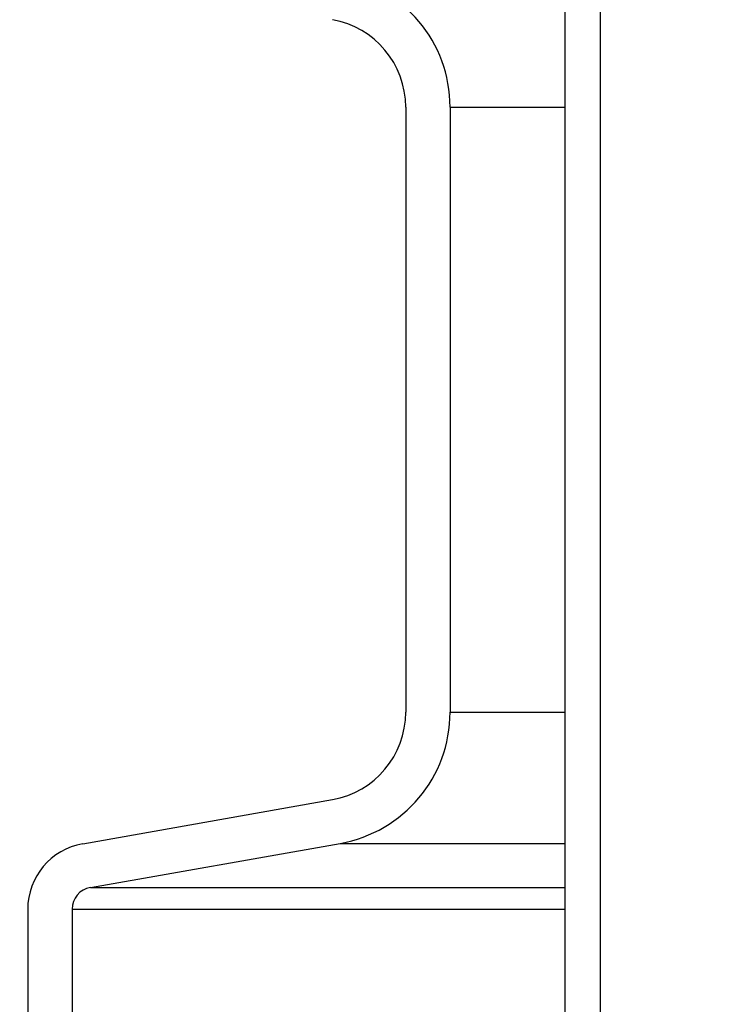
# Model space of a CAD drawing. Extents: x -169 to 2224, y 0 to 2796.
# Tile 353 of 530: x 1791.12 to 1793.13, y 971.93 to 974.7. Entities that reach past the tile are written whole.
import ezdxf

# ---------------------------------------------------------------- set-up
doc = ezdxf.new("R2010")
doc.units = 0
doc.header["$MEASUREMENT"] = 0
doc.header["$PDSIZE"] = 1
doc.layers.get('DEFPOINTS').update_dxf_attribs({"linetype": 'CONTINUOUS'})
for name, color, linetype in [('DIM', 3, 'CONTINUOUS'), ('PEAGRAVEL-HATCH', 3, 'CONTINUOUS'), ('SPILL-BUCKET', 1, 'CONTINUOUS')]:
    doc.layers.add(name, color=color, linetype=linetype)
doc.styles.add('SIMPLEX', font='simplex')
doc.dimstyles.new('DIM64', dxfattribs={"dimscale": 64, "dimtxt": 0.09375, "dimasz": 0.09375, "dimexe": 0.0625, "dimexo": 0.0625, "dimgap": 0.046875, "dimtad": 1, "dimdec": 4, "dimzin": 3, "dimdsep": 46, "dimlunit": 4, "dimtxsty": 'SIMPLEX', "dimcen": 0, "dimclrd": 256, "dimclre": 256, "dimclrt": 256, "dimadec": 0, "dimazin": 0, "dimtfac": 1, "dimtdec": 4, "dimtmove": 0, "dimatfit": 3, "dimfxl": 1, "dimfrac": 2, "dimtolj": 1, "dimtzin": 0, "dimarcsym": 0})

# ---------------------------------------------------------------- blocks, each defined once
blk = doc.blocks.new('*D48')
at = {"layer": 'DEFPOINTS', "color": 0, "transparency": 16777216}
for p in [(2031.7725, 978.296), (1368.5472, 978.0147), (2031.7725, 700.5233)]:
    blk.add_point(p, dxfattribs=at)
at = {"layer": 'DIM', "lineweight": -2, "transparency": 16777216}
for p, q in [((2031.7725, 974.296), (2031.7725, 696.5233)), ((1368.5472, 974.0147), (1368.5472, 696.5233)), ((1374.5472, 700.5233), (2025.7725, 700.5233))]:
    blk.add_line(p, q, dxfattribs=at)
at = {"layer": 'DIM', "transparency": 16777216}
for points in [[(1374.5472, 701.5233), (1374.5472, 699.5233), (1368.5472, 700.5233)], [(2025.7725, 701.5233), (2025.7725, 699.5233), (2031.7725, 700.5233)]]:
    blk.add_solid(points, dxfattribs=at)
at = {"layer": 'DIM', "transparency": 16777216, "insert": (1700.1599, 708.0947), "char_height": 6, "attachment_point": 5, "style": 'SIMPLEX'}
blk.add_mtext('\\A1;55\'-3 1/4" (F.V. TANK SLAB)', dxfattribs=at)

msp = doc.modelspace()

# ---------------------------------------------------------------- hatches: boundary and pattern name
at = {"layer": 'PEAGRAVEL-HATCH'}
h = msp.add_hatch(dxfattribs=at)
h.set_pattern_fill('AR-SAND', color=256, scale=7.5, style=0)
h.set_pattern_definition([(37.5, (-401.753, 45.845), (-0.47245, 14.45118), [0, -11.4, 0, -12.75, 0, -12.1875]), (7.5, (-401.753, 45.845), (13.27333, 21.1661), [0, -6.15, 0, -10.275, 0, -3.9375]), (327.5, (-410.978, 45.845), (23.356064, 0.04244), [0, -3.75, 0, -13.5, 0, -17.625]), (317.5, (-410.978, 45.845), (22.54595, 6.58257), [0, -1.875, 0, -8.85, 0, -10.125])])
h.paths.add_polyline_path([(1796.96389, 960.7742), (1796.88645, 961.96392), (1792.51942, 963.30445), (1792.20777, 965.17744), (1792.20777, 966.77867), (1791.18671, 967.21286), (1791.18671, 978.01471), (1772.29071, 978.01471), (1772.2214, 973.7036), (1765.18013, 973.7036), (1765.18637, 935.26579), (1797.09493, 935.26579)])
h.paths.add_polyline_path([(1797.09517, 934.26579), (1765.18637, 934.26579), (1765.18013, 916.52404), (1766.07933, 915.87484), (1766.07933, 915.52404), (1767.68637, 915.52328), (1768.68637, 917.52328), (1773.68637, 917.52328), (1774.68637, 915.52328), (1784.18637, 915.52328), (1785.18637, 917.52328), (1790.18637, 917.52328), (1791.18637, 915.52328), (1796.17354, 915.52328), (1796.17354, 915.87408), (1796.82274, 916.52328), (1797.09517, 916.52328)])

# ---------------------------------------------------------------- linework, layer by layer
at = {"layer": 'SPILL-BUCKET', "color": 1, "linetype": 'Continuous'}
for p, q in [((1792.65683, 969.88498), (1792.65683, 984.08254)), ((1792.75677, 969.88498), (1792.75677, 984.08254)), ((1792.20777, 974.45707), (1792.20777, 972.75358)), ((1792.33268, 974.45707), (1792.33268, 972.75358)), ((1791.2977, 972.38348), (1792.00132, 972.50755)), ((1791.3194, 972.26047), (1792.02301, 972.38453)), ((1791.14287, 972.19896), (1791.14287, 971.01443)), ((1791.26778, 972.19896), (1791.26778, 971.01443))]:
    msp.add_line(p, q, dxfattribs=at)
at = {"layer": 'SPILL-BUCKET', "color": 7}
for p, q in [((1792.33268, 974.45707), (1792.65683, 974.45707)), ((1792.33268, 972.75358), (1792.65683, 972.75358)), ((1792.02301, 972.38453), (1792.65683, 972.38453)), ((1791.3194, 972.26047), (1792.65683, 972.26047)), ((1791.26778, 972.19896), (1792.65683, 972.19896))]:
    msp.add_line(p, q, dxfattribs=at)
at = {"layer": 'SPILL-BUCKET', "color": 1, "linetype": 'Continuous'}
for centre, radius, start, end in [((1791.95794, 974.45707), 0.37474, 0, 80), ((1791.95794, 974.45707), 0.24983, 0, 80), ((1791.95794, 972.75358), 0.24983, 280, 0), ((1791.95794, 972.75358), 0.37474, 280, 0), ((1791.33024, 972.19896), 0.18737, 100, 180), ((1791.33024, 972.19896), 0.06246, 100, 180)]:
    msp.add_arc(centre, radius, start, end, dxfattribs=at)

# ---------------------------------------------------------------- dimensions: what is measured, and where the dimension line sits
at = {"layer": 'DIM'}
dim = msp.add_linear_dim(base=(2031.77254, 700.52328), p1=(1368.54722, 978.01471), p2=(2031.77254, 978.29596), angle=0, text='<> (F.V. TANK SLAB)', dimstyle='DIM64', dxfattribs=at)
dim.commit()
dim.dimension.update_dxf_attribs({"geometry": '*D48', "text_midpoint": (1700.15988, 708.09471)})

doc.saveas('drawing.dxf')
